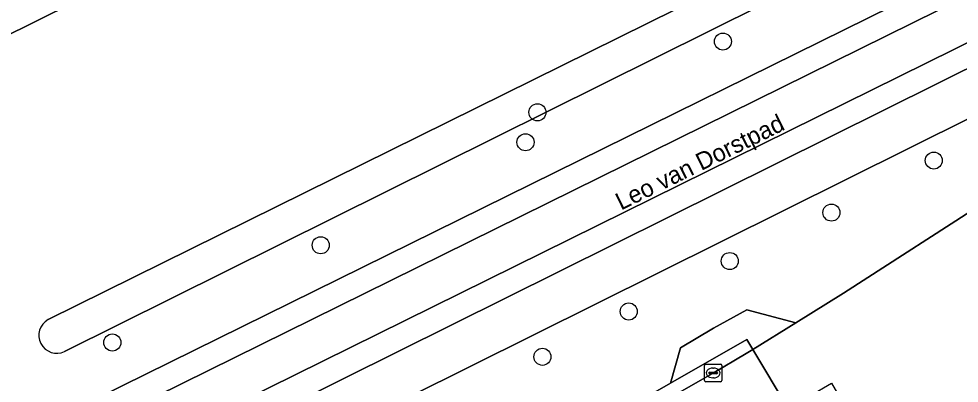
# Model space of a CAD drawing. Extents: x 157320 to 158835, y 386650 to 388491.
# Drawn here: x 158341.8 to 158395.7, y 386946.1 to 386967 of the extents above; entities that cross this region are included whole.
import ezdxf

# ---------------------------------------------------------------- set-up
doc = ezdxf.new("R2010")
doc.units = 0
for name, color, linetype in [('IMGEO_Berm_groen', 7, 'Continuous'), ('IMGEO_Boom', 7, 'Continuous'), ('IMGEO_Fietspad_gesloten', 7, 'Continuous'), ('IMGEO_Gemengd_bos', 7, 'Continuous'), ('IMGEO_Groenvoorziening', 7, 'Continuous'), ('IMGEO_Kolk', 7, 'Continuous'), ('IMGEO_Openbare_ruimte_label', 7, 'Continuous'), ('IMGEO_Rijbaan_lokaal_gesloten', 7, 'Continuous'), ('IMGEO_Rijbaan_lokaal_open', 7, 'Continuous'), ('IMGEO_Voetpad_open', 7, 'Continuous'), ('IMGEO_Waterloop', 7, 'Continuous')]:
    doc.layers.add(name, color=color, linetype=linetype)

msp = doc.modelspace()

# ---------------------------------------------------------------- linework, layer by layer
at = {"layer": 'IMGEO_Berm_groen'}
for points in [[(158486.098, 387010.137), (158465.686, 387000), (158458.366, 386996.365), (158327.714, 386931.826), (158326.206, 386931.101), (158330.451, 386928.571), (158346.119, 386936.364), (158344.904, 386938.678), (158431.701, 386981.819), (158432.84, 386979.734), (158451.716, 386991.337)], [(158449.594, 386989.631), (158451.716, 386991.337), (158432.84, 386979.734), (158410.819, 386968.542), (158346.119, 386936.364), (158330.451, 386928.571), (158332.978, 386927.065)], [(158343.617, 386930.471), (158349.862, 386934.142), (158351.635, 386931.125), (158369.684, 386941.734), (158370.456, 386940.342), (158375.59, 386943.272), (158375.236, 386943.88), (158379.145, 386946.114), (158379.71, 386948.144), (158381.6, 386949.261), (158383.52, 386950.324), (158386.332, 386949.577), (158389.058, 386951.279), (158397.495, 386956.697)]]:
    msp.add_lwpolyline(points, dxfattribs=at)
at = {"layer": 'IMGEO_Boom'}
for centre in [(158382.148, 386965.698), (158371.507, 386961.64), (158370.825, 386959.922), (158394.241, 386958.876), (158388.369, 386955.889), (158359.078, 386954.017), (158382.54, 386953.114), (158376.744, 386950.22), (158347.127, 386948.443), (158371.794, 386947.622)]:
    msp.add_circle(centre, 0.489, dxfattribs=at)
at = {"layer": 'IMGEO_Fietspad_gesloten'}
for points in [[(158484.901, 387012.221), (158460.314, 387000), (158457.336, 386998.52), (158324.19, 386932.8), (158323.412, 386932.416)], [(158318.513, 386927.204), (158321.154, 386928.464), (158321.889, 386928.714), (158326.206, 386931.101), (158327.714, 386931.826), (158458.366, 386996.365)]]:
    msp.add_lwpolyline(points, dxfattribs=at)
at = {"layer": 'IMGEO_Gemengd_bos'}
msp.add_lwpolyline([(158544.821, 387071.951), (158500, 387049.688), (158399.878, 387000), (158298.99, 386949.933), (158297.552, 386949.219), (158301.884, 386946.63), (158500, 387044.794), (158547.163, 387067.928)], close=True, dxfattribs=at)
at = {"layer": 'IMGEO_Groenvoorziening'}
for points in [[(158534.167, 387049.552), (158550.773, 387060.763), (158547.163, 387067.928), (158500, 387044.794), (158301.884, 386946.63), (158322.145, 386934.524)], [(158343.439, 386949.753), (158408.899, 386982.116), (158444.567, 387000), (158477.892, 387016.018)], [(158477.892, 387016.018), (158478.89, 387013.927), (158471.845, 387010.79), (158449.198, 387000), (158344.392, 386947.927)], [(158324.179, 386934.371), (158456.763, 386999.732), (158457.303, 387000), (158484.31, 387013.395)]]:
    msp.add_lwpolyline(points, dxfattribs=at)
msp.add_arc((158343.946, 386948.856), 1.03, 119.4446, 295.676, dxfattribs=at)
at = {"layer": 'IMGEO_Kolk'}
for p, q in [((158381.088, 386946.27), (158381.088, 386947.122)), ((158381.163, 386947.196), (158382.015, 386947.196)), ((158382.089, 386947.122), (158382.089, 386946.27)), ((158381.347, 386946.69), (158381.347, 386946.702)), ((158381.785, 386946.653), (158381.387, 386946.653)), ((158381.39, 386946.739), (158381.788, 386946.739)), ((158381.576, 386946.976), (158381.601, 386946.976)), ((158381.831, 386946.702), (158381.831, 386946.69)), ((158382.015, 386946.196), (158381.163, 386946.196)), ((158381.599, 386946.416), (158381.574, 386946.416))]:
    msp.add_line(p, q, dxfattribs=at)
for points in [[(158381.088, 386946.27), (158381.088, 386947.122)], [(158381.163, 386947.196), (158382.015, 386947.196)], [(158382.089, 386947.122), (158382.089, 386946.27)], [(158382.015, 386946.196), (158381.163, 386946.196)]]:
    msp.add_lwpolyline(points, dxfattribs=at)
for centre, radius, start, end in [((158381.165, 386947.12), 0.0765, 91.552, 178.448), ((158381.165, 386947.12), 0.0765, 91.552, 178.448), ((158382.013, 386947.12), 0.0765, 1.552, 88.448), ((158382.013, 386947.12), 0.0765, 1.552, 88.448), ((158381.387, 386946.699), 0.0403, 85.8775, 175.7526), ((158381.384, 386946.689), 0.0366, 178.938, 274.7102), ((158381.788, 386946.696), 0.043, 264.8664, 352.4533), ((158381.792, 386946.701), 0.0386, 1.7309, 96.639), ((158381.165, 386946.272), 0.0765, 181.552, 268.448), ((158381.165, 386946.272), 0.0765, 181.552, 268.448), ((158382.013, 386946.272), 0.0765, 271.552, 358.448), ((158382.013, 386946.272), 0.0765, 271.552, 358.448)]:
    msp.add_arc(centre, radius, start, end, dxfattribs=at)
for centre, major_axis, ratio, start_param, end_param in [((158381.575, 386946.696), (-0.387, 0.002), 0.722429, 4.712389, 7.853982), ((158381.6, 386946.696), (-0.39, 0.002), 0.717154, 1.570796, 4.712389)]:
    msp.add_ellipse(centre, major_axis=major_axis, ratio=ratio, start_param=start_param, end_param=end_param, dxfattribs=at)
at = {"layer": 'IMGEO_Rijbaan_lokaal_gesloten'}
msp.add_lwpolyline([(158386.332, 386949.577), (158383.52, 386950.324), (158381.6, 386949.261), (158379.71, 386948.144), (158379.145, 386946.114), (158383.528, 386948.618), (158383.872, 386948.041)], close=True, dxfattribs=at)
msp.add_lwpolyline([(158385.885, 386944.662), (158383.872, 386948.041), (158383.489, 386947.813), (158381.545, 386946.671), (158375.59, 386943.272)], dxfattribs=at)
at = {"layer": 'IMGEO_Rijbaan_lokaal_open'}
msp.add_lwpolyline([(158406.928, 386953.94), (158411.175, 386956.558), (158407.389, 386962.865), (158397.633, 386956.804), (158397.495, 386956.697), (158389.058, 386951.279), (158386.332, 386949.577), (158383.872, 386948.041), (158385.885, 386944.662), (158388.366, 386946.105), (158397.459, 386930.391)], dxfattribs=at)
at = {"layer": 'IMGEO_Voetpad_open'}
for points in [[(158484.31, 387013.395), (158457.303, 387000), (158456.763, 386999.732), (158324.179, 386934.371), (158320.647, 386932.578), (158320.879, 386932.44)], [(158323.412, 386932.416), (158324.19, 386932.8), (158457.336, 386998.52), (158460.314, 387000), (158484.901, 387012.221)]]:
    msp.add_lwpolyline(points, dxfattribs=at)
msp.add_lwpolyline([(158381.545, 386946.671), (158383.489, 386947.813), (158383.872, 386948.041), (158383.528, 386948.618), (158379.145, 386946.114), (158375.236, 386943.88), (158375.59, 386943.272)], close=True, dxfattribs=at)
at = {"layer": 'IMGEO_Waterloop'}
msp.add_lwpolyline([(158344.392, 386947.927), (158449.198, 387000), (158471.845, 387010.79), (158478.89, 387013.927), (158477.892, 387016.018), (158444.567, 387000), (158408.899, 386982.116), (158343.439, 386949.753)], dxfattribs=at)
msp.add_lwpolyline([(158346.119, 386936.364), (158410.819, 386968.542), (158432.84, 386979.734), (158431.701, 386981.819), (158344.904, 386938.678)], close=True, dxfattribs=at)
msp.add_arc((158343.946, 386948.856), 1.03, 119.4446, 295.676, dxfattribs=at)

# ---------------------------------------------------------------- texts
at = {"layer": 'IMGEO_Openbare_ruimte_label'}
msp.add_text('Leo van Dorstpad', height=1, rotation=26.2319, dxfattribs=at).set_placement((158376.304, 386956.007))

doc.saveas('drawing.dxf')
